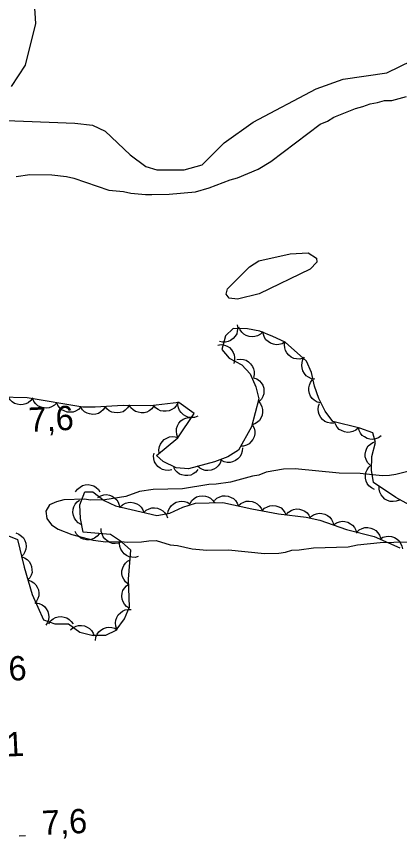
# Model space of a CAD drawing. Extents: x 336540 to 340074, y 5572036 to 5573747.
# Drawn here: x 337314.2 to 337361.4, y 5572938.6 to 5573040 of the extents above; entities that cross this region are included whole.
import ezdxf

# ---------------------------------------------------------------- set-up
doc = ezdxf.new("R2010")
doc.units = 0
for name, color, linetype in [('Niveau 2', 7, 'Continuous'), ('Niveau 3', 7, 'Continuous'), ('Niveau 44', 7, 'Continuous')]:
    doc.layers.add(name, color=color, linetype=linetype)

msp = doc.modelspace()

# ---------------------------------------------------------------- linework, layer by layer
at = {"layer": 'Niveau 2'}
for points in [[(337357.47, 5573067.35), (337345.81, 5573062.88), (337341.99, 5573060.98), (337336.44, 5573057.31), (337327.35, 5573052.76), (337320.18, 5573047.47), (337316.82, 5573043.91), (337316.39, 5573042.35), (337316.57, 5573039.16), (337315.31, 5573034), (337313.57, 5573031.35)], [(337311.92, 5573027.2), (337321.42, 5573026.84), (337323.62, 5573026.6), (337325.18, 5573025.85), (337328.23, 5573022.94), (337330.16, 5573021.51), (337331.52, 5573021.09), (337334.91, 5573021.09), (337337.1, 5573021.71), (337339.82, 5573024.41), (337343.42, 5573026.96), (337351.15, 5573031.07), (337354.47, 5573032.27), (337359.85, 5573033.05), (337362.98, 5573034.59), (337364.33, 5573034.99), (337369.22, 5573035.24), (337371.54, 5573036.37), (337374.57, 5573039.93), (337377.21, 5573044.47)], [(337314.2, 5573020.25), (337315.88, 5573020.52), (337318.58, 5573020.47), (337320.39, 5573020.28), (337321.3, 5573020.08), (337325.61, 5573018.6), (337327.41, 5573018.41), (337328.32, 5573018.21), (337330.13, 5573018.03), (337330.91, 5573018.04), (337333.05, 5573018.09), (337336.31, 5573018.39), (337337.99, 5573018.88), (337340.56, 5573019.84), (337341.46, 5573020.09), (337344.02, 5573021.16), (337345.58, 5573022.1), (337351.67, 5573026.74), (337352.56, 5573027.1), (337353.34, 5573027.57), (337356.02, 5573028.64), (337356.92, 5573028.89), (337357.81, 5573029.25), (337358.71, 5573029.38), (337359.6, 5573029.63), (337360.5, 5573029.65), (337362.29, 5573030.14)], [(337344.16, 5573005.78), (337341.49, 5573005.14), (337340.45, 5573005.25), (337340.09, 5573005.75), (337340.24, 5573006.43), (337342.97, 5573009.13), (337344.11, 5573009.85), (337347.96, 5573010.72), (337350.16, 5573010.84), (337351.22, 5573010.21), (337351.24, 5573009.71), (337350.42, 5573008.82), (337344.16, 5573005.78)], [(337363.45, 5572984.13), (337360.99, 5572983.51), (337360.2, 5572983.38), (337359.3, 5572983.35), (337356.59, 5572983.63), (337354, 5572983.68), (337348.58, 5572984.22), (337347.12, 5572984.19), (337344.99, 5572983.8), (337344.1, 5572983.44), (337343.31, 5572983.31), (337340.63, 5572982.57), (337338.83, 5572982.3), (337337.93, 5572982.28), (337334.68, 5572981.75), (337331.08, 5572981.67), (337329.4, 5572981.4), (337327.72, 5572980.8), (337325.14, 5572980.4), (337323.34, 5572980.36), (337322.66, 5572980.45), (337320.07, 5572980.39), (337319.18, 5572980.14), (337318.29, 5572979.78), (337317.86, 5572978.99), (337317.99, 5572978.09), (337318.57, 5572977.31), (337319.37, 5572976.77), (337321.08, 5572976.13), (337323.68, 5572975.41), (337325.27, 5572975.22), (337327.07, 5572975.26), (337327.97, 5572975.17), (337329.66, 5572975.21), (337330.56, 5572975.35), (337331.46, 5572975.37), (337333.16, 5572974.85), (337334.06, 5572974.76), (337335.87, 5572974.35), (337337.68, 5572974.17), (337340.38, 5572974.23), (337344.78, 5572973.77), (337346.58, 5572973.82), (337347.37, 5572973.95), (337348.15, 5572974.19), (337349.05, 5572974.21), (337350.84, 5572974.48), (337355.12, 5572974.58), (337356.24, 5572974.83), (337359.05, 5572975.13), (337362.42, 5572975.21)]]:
    msp.add_lwpolyline(points, dxfattribs=at)
at = {"layer": 'Niveau 3'}
msp.add_line((337314.56, 5572938.94), (337315.36, 5572938.98), dxfattribs=at)
at = {"layer": 'Niveau 44'}
for points in [[(337364.06, 5572978.98), (337360.97, 5572980.67), (337358.22, 5572982.54), (337357.99, 5572984.06), (337358.03, 5572985.75), (337358.46, 5572987.45), (337358.16, 5572988.65), (337356.53, 5572989.24), (337353.21, 5572990.03), (337352.27, 5572991.33), (337351.49, 5572992.89), (337350.96, 5572994.4), (337350.6, 5572996.11), (337349.96, 5572997.48), (337347.35, 5572999.84), (337345.84, 5573000.55), (337344.21, 5573001.19), (337342.69, 5573001.49), (337340.94, 5573001.52), (337339.98, 5573000.6), (337339.55, 5572998.91), (337340.45, 5572997.87), (337341.99, 5572997.03), (337343.04, 5572995.91), (337343.74, 5572994.31), (337344.12, 5572992.85), (337343.21, 5572989.39), (337341.59, 5572986.5), (337340.28, 5572985.7), (337338.65, 5572985.09), (337335.43, 5572984.23), (337333.9, 5572984.35), (337332.32, 5572985.1), (337331.51, 5572985.87), (337334.11, 5572988.03), (337336.12, 5572991.02), (337334.25, 5572992.39), (337330.76, 5572991.98), (337327.39, 5572992.04), (337323.95, 5572991.82), (337322.4, 5572991.8), (337315.54, 5572992.98)], [(337341.43, 5573001.99), (337341.5, 5573001.58), (337341.45, 5573001.18), (337341.37, 5573000.86), (337341.18, 5573000.56), (337340.94, 5573000.28), (337340.62, 5573000.06), (337340.34, 5572999.91), (337339.99, 5572999.85), (337339.62, 5572999.84), (337339.27, 5572999.92)], [(337344.58, 5573001.12), (337344.29, 5573000.82), (337343.93, 5573000.63), (337343.62, 5573000.52), (337343.27, 5573000.5), (337342.9, 5573000.54), (337342.54, 5573000.67), (337342.25, 5573000.82), (337342, 5573001.07), (337341.78, 5573001.37), (337341.64, 5573001.7)], [(337347.32, 5572999.86), (337346.96, 5572999.64), (337346.56, 5572999.55), (337346.23, 5572999.51), (337345.89, 5572999.57), (337345.54, 5572999.7), (337345.23, 5572999.92), (337344.98, 5573000.13), (337344.8, 5573000.43), (337344.66, 5573000.78), (337344.6, 5573001.13)], [(337339.06, 5572999.48), (337339.47, 5572999.53), (337339.87, 5572999.46), (337340.19, 5572999.36), (337340.48, 5572999.16), (337340.74, 5572998.9), (337340.94, 5572998.57), (337341.08, 5572998.28), (337341.12, 5572997.93), (337341.11, 5572997.56), (337341.02, 5572997.21)], [(337349.55, 5572997.85), (337349.14, 5572997.75), (337348.74, 5572997.78), (337348.41, 5572997.84), (337348.1, 5572998), (337347.8, 5572998.22), (337347.57, 5572998.52), (337347.39, 5572998.8), (337347.3, 5572999.14), (337347.27, 5572999.51), (337347.32, 5572999.87)], [(337341.39, 5572997.68), (337341.8, 5572997.74), (337342.2, 5572997.69), (337342.52, 5572997.6), (337342.82, 5572997.41), (337343.09, 5572997.16), (337343.3, 5572996.84), (337343.45, 5572996.56), (337343.51, 5572996.21), (337343.52, 5572995.84), (337343.44, 5572995.49)], [(337350.99, 5572995.27), (337350.58, 5572995.33), (337350.22, 5572995.51), (337349.94, 5572995.69), (337349.72, 5572995.96), (337349.53, 5572996.28), (337349.43, 5572996.65), (337349.38, 5572996.97), (337349.43, 5572997.32), (337349.54, 5572997.68), (337349.72, 5572997.98)], [(337343.45, 5572995.44), (337343.84, 5572995.3), (337344.17, 5572995.06), (337344.4, 5572994.83), (337344.58, 5572994.52), (337344.7, 5572994.17), (337344.73, 5572993.79), (337344.73, 5572993.47), (337344.61, 5572993.13), (337344.44, 5572992.81), (337344.2, 5572992.54)], [(337351.68, 5572992.34), (337351.28, 5572992.45), (337350.93, 5572992.66), (337350.68, 5572992.87), (337350.48, 5572993.16), (337350.33, 5572993.5), (337350.26, 5572993.87), (337350.24, 5572994.2), (337350.33, 5572994.54), (337350.48, 5572994.88), (337350.69, 5572995.17)], [(337315.54, 5572992.98), (337312.09, 5572993.05)], [(337316.26, 5572992.97), (337316.02, 5572992.62), (337315.7, 5572992.37), (337315.41, 5572992.21), (337315.07, 5572992.13), (337314.7, 5572992.1), (337314.32, 5572992.17), (337314.01, 5572992.27), (337313.72, 5572992.47), (337313.45, 5572992.72), (337313.26, 5572993.03)], [(337319.2, 5572992.35), (337318.92, 5572992.05), (337318.56, 5572991.85), (337318.25, 5572991.73), (337317.9, 5572991.7), (337317.53, 5572991.73), (337317.17, 5572991.85), (337316.88, 5572991.99), (337316.62, 5572992.24), (337316.4, 5572992.53), (337316.25, 5572992.86)], [(337336.57, 5572990.69), (337336.18, 5572990.55), (337335.77, 5572990.53), (337335.44, 5572990.56), (337335.11, 5572990.69), (337334.8, 5572990.88), (337334.53, 5572991.15), (337334.33, 5572991.41), (337334.21, 5572991.74), (337334.14, 5572992.1), (337334.15, 5572992.46)], [(337344.04, 5572992.54), (337344.31, 5572992.22), (337344.48, 5572991.85), (337344.57, 5572991.53), (337344.57, 5572991.18), (337344.51, 5572990.82), (337344.35, 5572990.47), (337344.19, 5572990.19), (337343.93, 5572989.95), (337343.61, 5572989.75), (337343.27, 5572989.63)], [(337322.16, 5572991.84), (337321.87, 5572991.54), (337321.52, 5572991.34), (337321.21, 5572991.22), (337320.86, 5572991.19), (337320.49, 5572991.22), (337320.13, 5572991.35), (337319.84, 5572991.49), (337319.58, 5572991.73), (337319.35, 5572992.02), (337319.2, 5572992.35)], [(337325.16, 5572991.84), (337324.93, 5572991.49), (337324.62, 5572991.23), (337324.34, 5572991.05), (337324, 5572990.96), (337323.63, 5572990.92), (337323.25, 5572990.98), (337322.94, 5572991.06), (337322.64, 5572991.25), (337322.36, 5572991.5), (337322.16, 5572991.8)], [(337328.15, 5572992.09), (337327.94, 5572991.73), (337327.64, 5572991.45), (337327.37, 5572991.26), (337327.03, 5572991.15), (337326.67, 5572991.1), (337326.29, 5572991.14), (337325.97, 5572991.2), (337325.66, 5572991.38), (337325.38, 5572991.61), (337325.16, 5572991.9)], [(337331.15, 5572991.97), (337330.91, 5572991.63), (337330.59, 5572991.38), (337330.3, 5572991.21), (337329.96, 5572991.13), (337329.59, 5572991.1), (337329.22, 5572991.18), (337328.91, 5572991.27), (337328.61, 5572991.47), (337328.35, 5572991.72), (337328.15, 5572992.03)], [(337334.13, 5572992.38), (337333.93, 5572992), (337333.65, 5572991.71), (337333.39, 5572991.51), (337333.06, 5572991.38), (337332.7, 5572991.31), (337332.32, 5572991.33), (337332, 5572991.38), (337331.68, 5572991.53), (337331.38, 5572991.75), (337331.15, 5572992.03)], [(337353.35, 5572989.84), (337352.93, 5572989.83), (337352.54, 5572989.93), (337352.23, 5572990.06), (337351.96, 5572990.28), (337351.72, 5572990.56), (337351.55, 5572990.91), (337351.44, 5572991.21), (337351.42, 5572991.56), (337351.47, 5572991.93), (337351.59, 5572992.27)], [(337334.14, 5572988.07), (337333.98, 5572988.45), (337333.94, 5572988.86), (337333.96, 5572989.19), (337334.07, 5572989.52), (337334.25, 5572989.85), (337334.51, 5572990.12), (337334.76, 5572990.33), (337335.09, 5572990.47), (337335.45, 5572990.56), (337335.81, 5572990.56)], [(337343.33, 5572989.61), (337343.52, 5572989.24), (337343.59, 5572988.84), (337343.6, 5572988.51), (337343.51, 5572988.17), (337343.36, 5572987.83), (337343.12, 5572987.53), (337342.89, 5572987.3), (337342.58, 5572987.14), (337342.23, 5572987.02), (337341.87, 5572986.99)], [(337356.36, 5572989.28), (337356.05, 5572989), (337355.68, 5572988.82), (337355.37, 5572988.72), (337355.02, 5572988.71), (337354.65, 5572988.77), (337354.3, 5572988.92), (337354.01, 5572989.07), (337353.77, 5572989.33), (337353.57, 5572989.64), (337353.44, 5572989.98)], [(337359.18, 5572988.28), (337358.85, 5572988.03), (337358.46, 5572987.9), (337358.14, 5572987.83), (337357.79, 5572987.87), (337357.43, 5572987.96), (337357.1, 5572988.15), (337356.83, 5572988.34), (337356.62, 5572988.62), (337356.45, 5572988.95), (337356.36, 5572989.3)], [(337331.84, 5572986.14), (337331.8, 5572986.56), (337331.88, 5572986.96), (337331.98, 5572987.27), (337332.19, 5572987.56), (337332.45, 5572987.81), (337332.78, 5572988.01), (337333.08, 5572988.14), (337333.43, 5572988.18), (337333.8, 5572988.16), (337334.14, 5572988.06)], [(337357.76, 5572984.69), (337357.48, 5572985), (337357.31, 5572985.37), (337357.21, 5572985.68), (337357.21, 5572986.03), (337357.27, 5572986.4), (337357.42, 5572986.75), (337357.59, 5572987.03), (337357.85, 5572987.27), (337358.16, 5572987.47), (337358.5, 5572987.59)], [(337342.07, 5572986.79), (337342.05, 5572986.38), (337341.92, 5572985.99), (337341.77, 5572985.7), (337341.52, 5572985.45), (337341.23, 5572985.23), (337340.87, 5572985.08), (337340.56, 5572985), (337340.2, 5572985.01), (337339.84, 5572985.08), (337339.51, 5572985.23)], [(337333.38, 5572984.1), (337332.97, 5572984.01), (337332.56, 5572984.04), (337332.24, 5572984.11), (337331.93, 5572984.28), (337331.64, 5572984.51), (337331.41, 5572984.81), (337331.25, 5572985.09), (337331.17, 5572985.44), (337331.14, 5572985.81), (337331.2, 5572986.16)], [(337339.46, 5572985.31), (337339.33, 5572984.91), (337339.09, 5572984.58), (337338.86, 5572984.34), (337338.55, 5572984.17), (337338.21, 5572984.04), (337337.82, 5572984.01), (337337.5, 5572984.01), (337337.16, 5572984.12), (337336.84, 5572984.3), (337336.56, 5572984.53)], [(337336.6, 5572984.14), (337336.34, 5572983.81), (337336, 5572983.58), (337335.71, 5572983.43), (337335.36, 5572983.37), (337334.99, 5572983.37), (337334.62, 5572983.46), (337334.32, 5572983.57), (337334.04, 5572983.79), (337333.79, 5572984.06), (337333.61, 5572984.37)], [(337358.35, 5572981.68), (337357.97, 5572981.86), (337357.67, 5572982.13), (337357.46, 5572982.39), (337357.32, 5572982.71), (337357.23, 5572983.07), (337357.24, 5572983.45), (337357.28, 5572983.77), (337357.43, 5572984.09), (337357.64, 5572984.4), (337357.9, 5572984.65)], [(337321.53, 5572981.37), (337321.77, 5572981.72), (337322.08, 5572981.97), (337322.36, 5572982.14), (337322.7, 5572982.23), (337323.07, 5572982.27), (337323.45, 5572982.2), (337323.76, 5572982.11), (337324.06, 5572981.92), (337324.33, 5572981.67), (337324.53, 5572981.37)], [(337327.19, 5572975.21), (337325.82, 5572976.11), (337322.47, 5572976.39), (337322.15, 5572978.1), (337322.04, 5572979.75), (337322.66, 5572981.37), (337323.66, 5572981.37), (337325.05, 5572980.31), (337326.43, 5572979.64), (337331.52, 5572978.46), (337333.15, 5572978.73), (337334.73, 5572979.48), (337336.28, 5572979.97), (337339.65, 5572980.07), (337343.25, 5572979.28), (337346.51, 5572978.68), (337349.93, 5572978.23), (337351.62, 5572977.89), (337354.9, 5572976.73), (337358.29, 5572975.88), (337361.47, 5572974.47)], [(337361.42, 5572980.36), (337361.03, 5572980.21), (337360.63, 5572980.18), (337360.3, 5572980.19), (337359.97, 5572980.31), (337359.64, 5572980.49), (337359.37, 5572980.75), (337359.16, 5572981), (337359.02, 5572981.33), (337358.94, 5572981.69), (337358.94, 5572982.05)], [(337322.2, 5572977.36), (337321.84, 5572977.57), (337321.56, 5572977.87), (337321.37, 5572978.14), (337321.26, 5572978.47), (337321.2, 5572978.84), (337321.24, 5572979.22), (337321.31, 5572979.54), (337321.48, 5572979.84), (337321.72, 5572980.13), (337322, 5572980.35)], [(337324.26, 5572980.69), (337324.62, 5572980.9), (337325.02, 5572980.99), (337325.35, 5572981.03), (337325.69, 5572980.96), (337326.04, 5572980.83), (337326.35, 5572980.6), (337326.59, 5572980.39), (337326.77, 5572980.08), (337326.91, 5572979.74), (337326.96, 5572979.38)], [(337332.89, 5572978.61), (337332.95, 5572979.02), (337333.13, 5572979.39), (337333.31, 5572979.66), (337333.58, 5572979.89), (337333.9, 5572980.08), (337334.27, 5572980.18), (337334.59, 5572980.24), (337334.94, 5572980.19), (337335.29, 5572980.08), (337335.6, 5572979.89)], [(337335.62, 5572979.95), (337335.84, 5572980.3), (337336.15, 5572980.57), (337336.43, 5572980.75), (337336.76, 5572980.85), (337337.13, 5572980.89), (337337.51, 5572980.84), (337337.83, 5572980.76), (337338.13, 5572980.58), (337338.41, 5572980.33), (337338.62, 5572980.04)], [(337338.64, 5572980.29), (337338.94, 5572980.58), (337339.31, 5572980.76), (337339.62, 5572980.87), (337339.97, 5572980.88), (337340.34, 5572980.84), (337340.69, 5572980.69), (337340.98, 5572980.54), (337341.23, 5572980.29), (337341.44, 5572979.98), (337341.57, 5572979.65)], [(337341.57, 5572979.65), (337341.87, 5572979.94), (337342.24, 5572980.12), (337342.55, 5572980.23), (337342.9, 5572980.24), (337343.27, 5572980.19), (337343.62, 5572980.05), (337343.91, 5572979.9), (337344.16, 5572979.64), (337344.37, 5572979.34), (337344.5, 5572979.01)], [(337327, 5572979.51), (337327.31, 5572979.79), (337327.68, 5572979.97), (337327.99, 5572980.07), (337328.34, 5572980.08), (337328.71, 5572980.03), (337329.06, 5572979.88), (337329.35, 5572979.73), (337329.59, 5572979.47), (337329.8, 5572979.17), (337329.93, 5572978.83)], [(337329.93, 5572978.83), (337330.23, 5572979.11), (337330.6, 5572979.29), (337330.91, 5572979.4), (337331.26, 5572979.41), (337331.63, 5572979.35), (337331.98, 5572979.21), (337332.27, 5572979.05), (337332.51, 5572978.79), (337332.72, 5572978.49), (337332.85, 5572978.15)], [(337344.51, 5572979.05), (337344.8, 5572979.35), (337345.16, 5572979.54), (337345.47, 5572979.66), (337345.82, 5572979.69), (337346.19, 5572979.65), (337346.55, 5572979.52), (337346.84, 5572979.38), (337347.09, 5572979.13), (337347.31, 5572978.83), (337347.46, 5572978.51)], [(337347.47, 5572978.55), (337347.74, 5572978.87), (337348.09, 5572979.08), (337348.39, 5572979.21), (337348.74, 5572979.26), (337349.11, 5572979.24), (337349.48, 5572979.13), (337349.78, 5572979), (337350.04, 5572978.77), (337350.28, 5572978.48), (337350.44, 5572978.16)], [(337350.48, 5572978.29), (337350.82, 5572978.54), (337351.2, 5572978.68), (337351.52, 5572978.75), (337351.87, 5572978.72), (337352.23, 5572978.62), (337352.57, 5572978.44), (337352.83, 5572978.25), (337353.05, 5572977.97), (337353.22, 5572977.64), (337353.31, 5572977.29)], [(337353.31, 5572977.29), (337353.65, 5572977.54), (337354.03, 5572977.68), (337354.35, 5572977.74), (337354.7, 5572977.72), (337355.06, 5572977.62), (337355.4, 5572977.44), (337355.66, 5572977.25), (337355.87, 5572976.97), (337356.05, 5572976.64), (337356.14, 5572976.29)], [(337311.18, 5572976.78), (337314.36, 5572975.49), (337315.19, 5572972.1), (337316.17, 5572968.72), (337317.57, 5572965.59), (337318.95, 5572965.1), (337320.67, 5572965.09), (337322.05, 5572964.06), (337323.51, 5572963.7), (337325.26, 5572963.68), (337326.53, 5572964.31), (337327.55, 5572965.73), (337328.16, 5572967.19), (337328.06, 5572970.61), (337328.35, 5572974.19), (337327.19, 5572975.21)], [(337314.16, 5572976.31), (337314.55, 5572976.16), (337314.88, 5572975.92), (337315.11, 5572975.68), (337315.28, 5572975.38), (337315.4, 5572975.03), (337315.42, 5572974.64), (337315.41, 5572974.32), (337315.29, 5572973.99), (337315.11, 5572973.66), (337314.87, 5572973.39)], [(337324.46, 5572976.22), (337324.2, 5572975.9), (337323.87, 5572975.67), (337323.57, 5572975.52), (337323.22, 5572975.46), (337322.85, 5572975.46), (337322.48, 5572975.55), (337322.18, 5572975.67), (337321.9, 5572975.89), (337321.65, 5572976.16), (337321.47, 5572976.47)], [(337327.19, 5572975.21), (337326.8, 5572975.05), (337326.4, 5572975.01), (337326.07, 5572975.02), (337325.74, 5572975.13), (337325.41, 5572975.31), (337325.13, 5572975.57), (337324.92, 5572975.81), (337324.78, 5572976.14), (337324.69, 5572976.5), (337324.68, 5572976.86)], [(337356.17, 5572976.41), (337356.48, 5572976.69), (337356.85, 5572976.86), (337357.17, 5572976.96), (337357.52, 5572976.96), (337357.89, 5572976.91), (337358.24, 5572976.75), (337358.52, 5572976.59), (337358.76, 5572976.33), (337358.96, 5572976.02), (337359.08, 5572975.68)], [(337329.25, 5572973.4), (337328.85, 5572973.29), (337328.44, 5572973.31), (337328.12, 5572973.36), (337327.8, 5572973.52), (337327.5, 5572973.74), (337327.26, 5572974.04), (337327.09, 5572974.31), (337326.99, 5572974.65), (337326.95, 5572975.02), (337327, 5572975.38)], [(337359.04, 5572975.55), (337359.39, 5572975.77), (337359.78, 5572975.88), (337360.11, 5572975.92), (337360.46, 5572975.86), (337360.81, 5572975.74), (337361.13, 5572975.53), (337361.38, 5572975.32), (337361.57, 5572975.03), (337361.72, 5572974.69), (337361.78, 5572974.33)], [(337314.82, 5572973.38), (337315.22, 5572973.25), (337315.55, 5572973.02), (337315.79, 5572972.8), (337315.98, 5572972.49), (337316.11, 5572972.15), (337316.15, 5572971.77), (337316.16, 5572971.44), (337316.05, 5572971.11), (337315.88, 5572970.78), (337315.65, 5572970.5)], [(337328.01, 5572970), (337327.68, 5572970.26), (337327.46, 5572970.6), (337327.31, 5572970.89), (337327.24, 5572971.24), (337327.24, 5572971.61), (337327.34, 5572971.98), (337327.45, 5572972.29), (337327.67, 5572972.56), (337327.94, 5572972.81), (337328.25, 5572972.99)], [(337315.65, 5572970.5), (337316.05, 5572970.37), (337316.39, 5572970.14), (337316.63, 5572969.91), (337316.81, 5572969.61), (337316.94, 5572969.27), (337316.99, 5572968.89), (337316.99, 5572968.56), (337316.89, 5572968.23), (337316.72, 5572967.89), (337316.49, 5572967.62)], [(337328.17, 5572967), (337327.81, 5572967.22), (337327.55, 5572967.53), (337327.37, 5572967.81), (337327.27, 5572968.15), (337327.22, 5572968.51), (337327.28, 5572968.89), (337327.36, 5572969.21), (337327.54, 5572969.51), (337327.79, 5572969.79), (337328.08, 5572970)], [(337316.64, 5572967.67), (337317.05, 5572967.6), (337317.41, 5572967.42), (337317.69, 5572967.23), (337317.91, 5572966.95), (337318.09, 5572966.63), (337318.18, 5572966.26), (337318.23, 5572965.94), (337318.17, 5572965.59), (337318.05, 5572965.24), (337317.86, 5572964.93)], [(337326.61, 5572964.43), (337326.47, 5572964.82), (337326.44, 5572965.22), (337326.47, 5572965.55), (337326.59, 5572965.88), (337326.78, 5572966.2), (337327.06, 5572966.47), (337327.31, 5572966.67), (337327.64, 5572966.8), (337328, 5572966.87), (337328.36, 5572966.86)], [(337318.21, 5572965.1), (337318.44, 5572965.45), (337318.76, 5572965.7), (337319.04, 5572965.87), (337319.38, 5572965.96), (337319.75, 5572965.99), (337320.13, 5572965.93), (337320.44, 5572965.84), (337320.73, 5572965.64), (337321, 5572965.39), (337321.21, 5572965.09)], [(337320.9, 5572964.34), (337321.21, 5572964.62), (337321.58, 5572964.8), (337321.89, 5572964.9), (337322.24, 5572964.9), (337322.61, 5572964.85), (337322.96, 5572964.69), (337323.24, 5572964.53), (337323.48, 5572964.27), (337323.69, 5572963.96), (337323.81, 5572963.63)], [(337323.97, 5572963.04), (337324.03, 5572963.45), (337324.19, 5572963.82), (337324.37, 5572964.1), (337324.64, 5572964.33), (337324.95, 5572964.53), (337325.32, 5572964.64), (337325.64, 5572964.7), (337325.99, 5572964.66), (337326.34, 5572964.55), (337326.66, 5572964.37)]]:
    msp.add_lwpolyline(points, dxfattribs=at)

# ---------------------------------------------------------------- texts
at = {"layer": 'Niveau 3'}
for s, p in [('7,6    ', (337315.79, 5572988.76)), ('7,6    ', (337309.98, 5572957.9)), ('7,1    ', (337309.67, 5572948.55)), ('7,6    ', (337317.44, 5572939.04))]:
    msp.add_text(s, height=3, rotation=2.7712, dxfattribs=at).set_placement(p)

doc.saveas('drawing.dxf')
